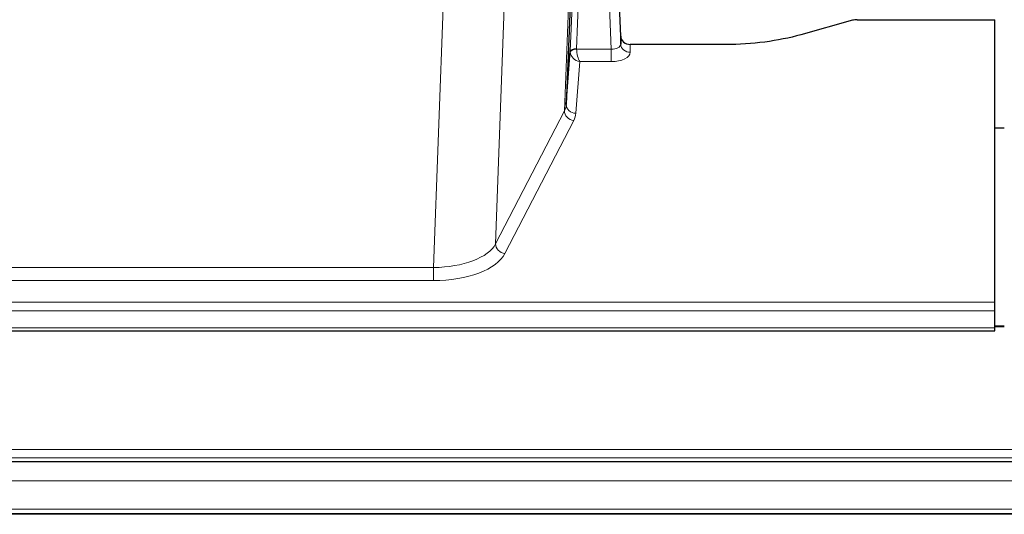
# Model space of a CAD drawing. Header units: inches. Extents: x 0 to 23760, y -13 to 16800.
# Tile 259 of 270: x 19638 to 19946, y 13673 to 13828. Entities that reach past the tile are written whole.
import ezdxf

# ---------------------------------------------------------------- set-up
doc = ezdxf.new("R2010")
doc.units = ezdxf.units.IN
doc.layers.add('1', color=7, linetype='Continuous', true_color=0xffffff)

msp = doc.modelspace()

# ---------------------------------------------------------------- linework, layer by layer
at = {"layer": '1', "color": 2, "linetype": 'Continuous', "lineweight": 25}
for p, q in [((19825.864, 13822.934), (19822.107, 13923.572)), ((19822.187, 13919.179), (19825.875, 13820.397)), ((19812.278, 13887.779), (19808.85, 13801.568)), ((19898.31, 13827.884), (19882.145, 13823.353)), ((19899.809, 13828.079), (19942.766, 13828.079)), ((19942.766, 13739.677), (19942.766, 13828.079)), ((19825.875, 13820.397), (19825.864, 13822.934)), ((19808.85, 13801.568), (19810.079, 13818.186)), ((19858.766, 13820.312), (19828.863, 13820.312)), ((19945.766, 13794.114), (19942.766, 13794.114)), ((19942.766, 13736.943), (19942.766, 13739.677)), ((19942.766, 13731.695), (19942.766, 13736.943)), ((19945.763, 13732.186), (19942.743, 13732.186)), ((19385.766, 13730.68), (19942.766, 13730.68)), ((19942.766, 13730.68), (19942.766, 13731.695)), ((20705.266, 13689.706), (19330.266, 13689.706))]:
    msp.add_line(p, q, dxfattribs=at)
at = {"layer": '1', "color": 110, "linetype": 'Continuous', "lineweight": 13}
for p, q in [((19822.882, 13818.865), (19819.751, 13902.717)), ((19815.099, 13893.004), (19812.076, 13818.952)), ((19810.079, 13818.186), (19812.972, 13889.064)), ((19808.265, 13799.558), (19811.732, 13886.769)), ((19790.215, 13852.083), (19786.779, 13757.943)), ((19767.371, 13750.539), (19770.845, 13845.715)), ((19812.077, 13818.865), (19822.882, 13818.865)), ((19822.882, 13818.865), (19822.882, 13814.95)), ((19828.863, 13820.312), (19828.873, 13817.864)), ((19813.04, 13814.95), (19811.847, 13798.801)), ((19822.882, 13814.95), (19813.04, 13814.95)), ((19786.779, 13757.943), (19808.265, 13799.558)), ((19811.173, 13796.495), (19789.688, 13754.88)), ((19560.161, 13750.539), (19767.371, 13750.539)), ((19767.371, 13750.539), (19767.371, 13746.438)), ((19767.371, 13746.438), (19560.161, 13746.438)), ((19385.766, 13739.677), (19942.766, 13739.677)), ((19385.766, 13736.943), (19942.766, 13736.943)), ((19942.743, 13731.96), (19945.763, 13731.96)), ((19385.766, 13731.695), (19942.766, 13731.695)), ((15480.266, 13693.566), (20705.266, 13693.566)), ((15480.266, 13691.009), (20705.266, 13691.009)), ((19330.266, 13683.785), (20705.266, 13683.785)), ((19330.266, 13674.879), (20705.266, 13674.879)), ((19330.266, 13673.563), (20705.266, 13673.563)), ((19330.266, 13673.407), (20705.266, 13673.407)), ((19330.266, 13673.295), (20705.266, 13673.295))]:
    msp.add_line(p, q, dxfattribs=at)
at = {"layer": '1', "color": 2, "linetype": 'Continuous', "lineweight": 25}
for centre, ratio, start_param, end_param in [((19899.812, 13826.622), 0.4856498, 4.7136997, 5.2369038), ((19828.863, 13823.025), 0.9042699, 0.0343167, 1.5714866)]:
    msp.add_ellipse(centre, major_axis=(-3, 0.002), ratio=ratio, start_param=start_param, end_param=end_param, dxfattribs=at)
at = {"layer": '1', "color": 110, "linetype": 'Continuous', "lineweight": 13}
for centre, major_axis, ratio, start_param, end_param in [((19813.076, 13818.059), (-2.996, 0.15), 0.8842154, 0.0089587, 0.1047242), ((19812.076, 13818.091), (1.998, -0.082), 0.4302193, 1.5883537, 3.1255299), ((19812.077, 13818.004), (-1.996, -0.13), 0.4297663, 4.6843512, 6.2157251), ((19813.076, 13818.92), (1.001, 0.011), 0.9036671, 3.0949666, 3.1907319), ((19813.04, 13817.574), (-0.506, 2.997), 0.2740591, 1.0794715, 2.5891813), ((19822.87, 13820.488), (-3.004, 0.138), 0.5390598, 1.5996723, 3.1704686), ((19828.873, 13820.488), (-3, -0.013), 0.8746179, 0.0299147, 1.5670846), ((19813.04, 13817.574), (-2.669, 1.608), 0.8008031, 0.5106166, 2.0203264), ((19822.87, 13817.864), (-6.003, 0.008), 0.4854373, 1.5734916, 3.1442879), ((19811.173, 13799.118), (2.666, -1.376), 0.8484453, 3.5215353, 5.1252561), ((19788.847, 13801.823), (20.016, 0.121), 0.4848834, 6.0350943, 6.2444185), ((19811.847, 13801.425), (2.992, -0.221), 0.8740585, 3.1714428, 4.7769181), ((19788.847, 13799.199), (23.014, 0.002), 0.4845187, 6.038018, 6.2473422), ((19767.364, 13760.213), (20.013, 0.104), 0.483363, 4.7101919, 6.0355739), ((19789.688, 13757.504), (2.666, -1.376), 0.8484453, 3.5215353, 5.1252561), ((19767.364, 13757.589), (-23.012, 0.004), 0.4845836, 1.5711584, 2.8965404)]:
    msp.add_ellipse(centre, major_axis=major_axis, ratio=ratio, start_param=start_param, end_param=end_param, dxfattribs=at)
at = {"layer": '1', "color": 2, "linetype": 'Continuous', "lineweight": 25}
msp.add_open_spline([(19882.145, 13823.353), (19878.612, 13822.363), (19874.81, 13821.598), (19866.927, 13820.573), (19862.847, 13820.312), (19858.766, 13820.312)], degree=3, knots=[0, 0, 0, 0, 0.5, 0.5, 1, 1, 1, 1], dxfattribs=at)

doc.saveas('drawing.dxf')
